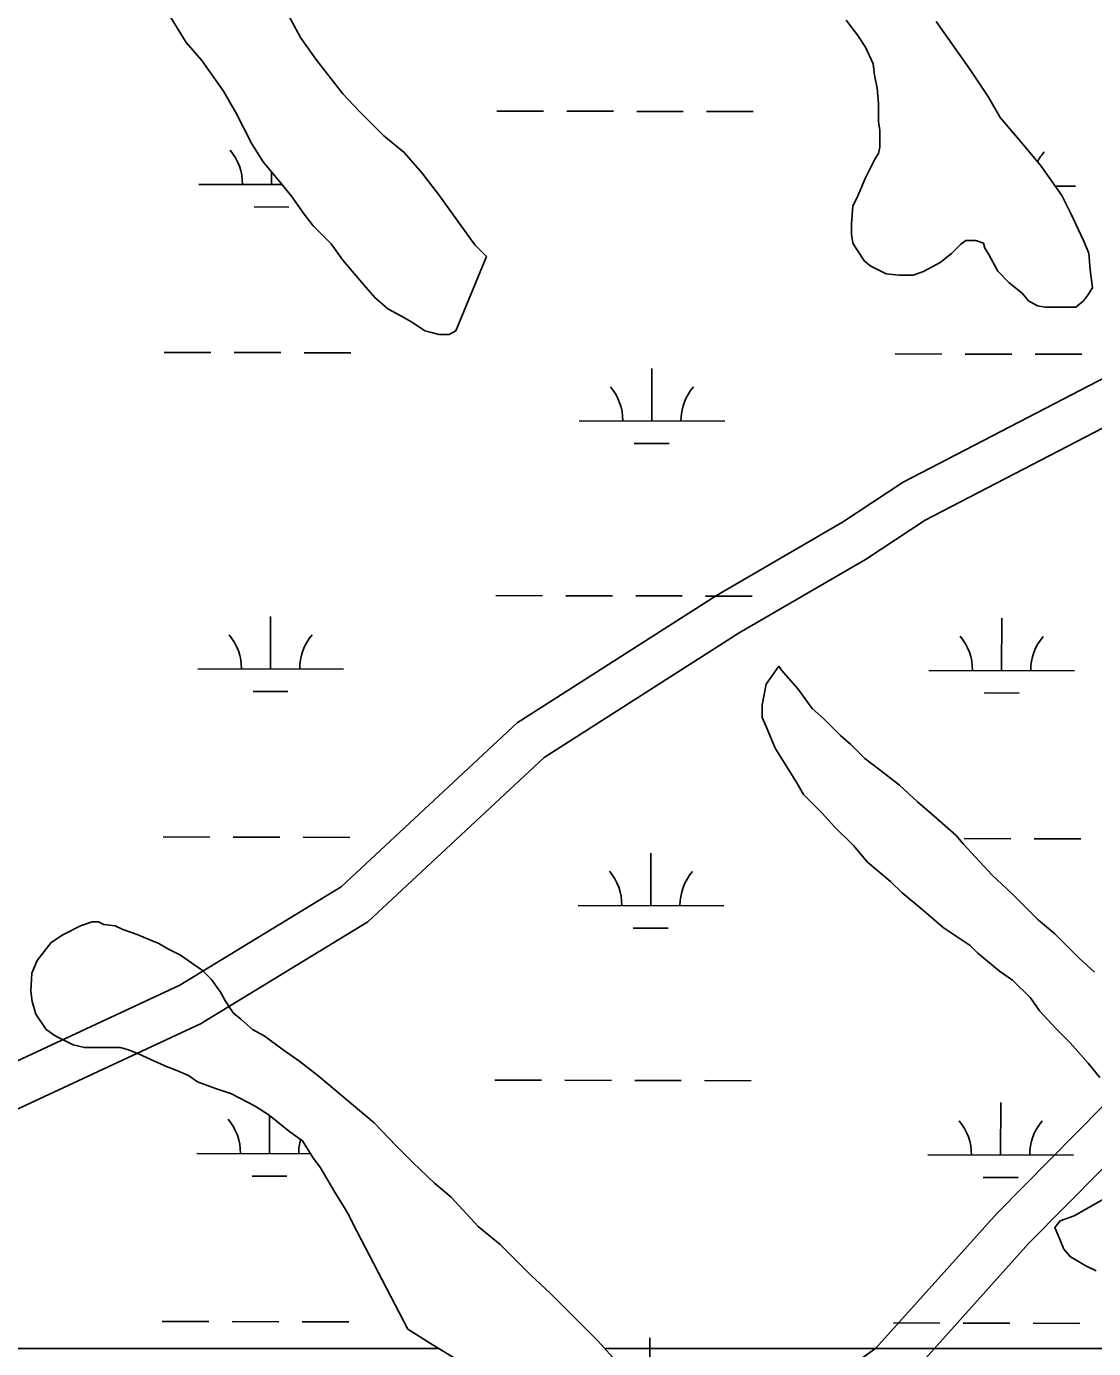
# Model space of a CAD drawing. Extents: x 3187622 to 3225504, y 800805 to 826213.
# Drawn here: x 3208173 to 3208906, y 820391 to 821298 of the extents above; entities that cross this region are included whole.
import ezdxf

# ---------------------------------------------------------------- set-up
doc = ezdxf.new("R2010")
doc.units = 0
for name, color, linetype in [('V-ROAD-CNTR', 7, 'Continuous'), ('V-SITE-VEGE', 7, 'Continuous'), ('V-WETL-SWMP', 7, 'Continuous')]:
    doc.layers.add(name, color=color, linetype=linetype)

msp = doc.modelspace()

# ---------------------------------------------------------------- linework, layer by layer
at = {"layer": 'V-ROAD-CNTR'}
for points in [[(3208973, 821096), (3208927.13, 821064.31), (3208774.83, 820985.39), (3208733.19, 820957.97), (3208646.75, 820907.7), (3208509.85, 820820.2), (3208389.14, 820707.71), (3208278.34, 820640.07), (3208142.51, 820576.94), (3207954.42, 820428.82), (3207746.46, 820299.67), (3207530.81, 820155.91), (3207211.01, 819947.18), (3207064.49, 819858.36)], [(3208990.05, 821071.32), (3208942.62, 821038.55), (3208790.03, 820959.48), (3208749, 820932.46), (3208662.38, 820882.08), (3208528.3, 820796.39), (3208407.37, 820683.69), (3208292.52, 820613.58), (3208158.32, 820551.21), (3207971.67, 820404.21), (3207762.7, 820274.44), (3207547.33, 820130.87), (3207226.99, 819921.78), (3207073.33, 819828.64), (3206915.15, 819706.45), (3206747.71, 819603.69), (3206519.84, 819447.92), (3206316.25, 819317.17), (3206097.47, 819172.09), (3205914.69, 819035.57)], [(3209308.73, 821031.8), (3209286.65, 821005.23), (3209171.9, 820860.1), (3209089.58, 820775.87), (3209087.02, 820740.58), (3209067.93, 820708.76), (3209006.52, 820665.87), (3208939.44, 820605.65), (3208911.76, 820556.84), (3208839.42, 820483.65), (3208756.21, 820390.85), (3208616.78, 820290.27), (3208511.79, 820230.5), (3208443.23, 820166.02), (3208394.68, 820127.07), (3208358.15, 820116.62), (3208322.61, 820104.61), (3208297.72, 820075.73), (3208204.65, 820004.15), (3208108.04, 819919.43), (3208096.8, 819885.96), (3208062.51, 819845.34), (3207801.59, 819629.17)], [(3209333.51, 821014.68), (3209309.96, 820986.34), (3209194.46, 820840.26), (3209118.71, 820762.75), (3209116.42, 820731.28), (3209090.37, 820687.83), (3209025.2, 820642.32), (3208963.12, 820586.6), (3208935.89, 820538.58), (3208861.27, 820463.08), (3208776.38, 820368.42), (3208633.03, 820265), (3208529.74, 820206.19), (3208462.92, 820143.36), (3208408.74, 820099.89), (3208367.08, 820087.98), (3208339.99, 820078.81), (3208318.44, 820053.81), (3208223.71, 819980.96), (3208133.91, 819902.21), (3208123.42, 819870.98), (3208083.71, 819823.95), (3207820.23, 819605.65)]]:
    msp.add_lwpolyline(points, dxfattribs=at)
at = {"layer": 'V-SITE-VEGE'}
for p, q in [((3208348.67, 821313.73), (3208361.01, 821290.86)), ((3208282.7, 821287.27), (3208270.36, 821307.5)), ((3208743.78, 821292.07), (3208735.85, 821302.62)), ((3208797.45, 821301.8), (3208821.23, 821268.38)), ((3208361.01, 821290.86), (3208371.58, 821275.91)), ((3208749.06, 821284.16), (3208743.78, 821292.07)), ((3208293.27, 821274.96), (3208282.7, 821287.27)), ((3208754.35, 821272.72), (3208749.06, 821284.16)), ((3208308.24, 821253.85), (3208293.27, 821274.96)), ((3208371.58, 821275.91), (3208390.08, 821252.17)), ((3208755.24, 821264.8), (3208754.35, 821272.72)), ((3208757.01, 821256.01), (3208755.24, 821264.8)), ((3208821.23, 821268.38), (3208833.57, 821249.91)), ((3208317.06, 821238.9), (3208308.24, 821253.85)), ((3208757.9, 821245.45), (3208757.01, 821256.01)), ((3208390.08, 821252.17), (3208401.53, 821239.86)), ((3208757.91, 821233.13), (3208757.9, 821245.45)), ((3208833.57, 821249.91), (3208841.5, 821235.84)), ((3208327.63, 821217.79), (3208317.06, 821238.9)), ((3208401.53, 821239.86), (3208418.26, 821223.15)), ((3208841.5, 821235.84), (3208857.35, 821217.38)), ((3208758.79, 821226.97), (3208757.91, 821233.13)), ((3208758.81, 821215.53), (3208758.79, 821226.97)), ((3208335.56, 821205.48), (3208327.63, 821217.79)), ((3208418.26, 821223.15), (3208432.35, 821211.73)), ((3208857.35, 821217.38), (3208869.69, 821202.43)), ((3208432.35, 821211.73), (3208444.68, 821197.66)), ((3208755.29, 821206.73), (3208757.93, 821211.13)), ((3208757.93, 821211.13), (3208758.81, 821215.53)), ((3208347.9, 821190.53), (3208335.56, 821205.48)), ((3208749.14, 821194.41), (3208755.29, 821206.73)), ((3208869.69, 821202.43), (3208883.79, 821182.2)), ((3208354.94, 821181.74), (3208347.9, 821190.53)), ((3208444.68, 821197.66), (3208456.13, 821182.71)), ((3208743.87, 821182.08), (3208749.14, 821194.41)), ((3208363.75, 821169.43), (3208354.94, 821181.74)), ((3208456.13, 821182.71), (3208480.8, 821148.41)), ((3208740.36, 821175.04), (3208743.87, 821182.08)), ((3208883.79, 821182.2), (3208889.95, 821169.89)), ((3208739.49, 821162.72), (3208740.36, 821175.04)), ((3208369.92, 821161.51), (3208363.75, 821169.43)), ((3208739.5, 821155.68), (3208739.49, 821162.72)), ((3208889.95, 821169.89), (3208898.77, 821151.42)), ((3208382.25, 821149.21), (3208369.92, 821161.51)), ((3208740.38, 821149.52), (3208739.5, 821155.68)), ((3208390.18, 821137.78), (3208382.25, 821149.21)), ((3208480.8, 821148.41), (3208488.73, 821140.5)), ((3208743.03, 821145.12), (3208740.38, 821149.52)), ((3208748.31, 821137.21), (3208743.03, 821145.12)), ((3208814.3, 821148.7), (3208808.14, 821142.54)), ((3208817.82, 821151.35), (3208814.3, 821148.7)), ((3208824.86, 821151.35), (3208817.82, 821151.35)), ((3208830.13, 821149.6), (3208824.86, 821151.35)), ((3208831.02, 821146.08), (3208830.13, 821149.6)), ((3208833.66, 821141.68), (3208831.02, 821146.08)), ((3208898.77, 821151.42), (3208902.3, 821142.62)), ((3208404.27, 821121.07), (3208390.18, 821137.78)), ((3208488.73, 821140.5), (3208467.66, 821089.45)), ((3208752.72, 821133.69), (3208748.31, 821137.21)), ((3208800.23, 821136.38), (3208788.8, 821130.2)), ((3208808.14, 821142.54), (3208800.23, 821136.38)), ((3208839.83, 821130.25), (3208833.66, 821141.68)), ((3208902.3, 821142.62), (3208903.19, 821131.18)), ((3208763.28, 821128.42), (3208752.72, 821133.69)), ((3208772.08, 821127.55), (3208763.28, 821128.42)), ((3208781.76, 821127.56), (3208772.08, 821127.55)), ((3208788.8, 821130.2), (3208781.76, 821127.56)), ((3208847.76, 821122.34), (3208839.83, 821130.25)), ((3208903.19, 821131.18), (3208904.96, 821118.86)), ((3208412.2, 821112.28), (3208404.27, 821121.07)), ((3208856.56, 821115.3), (3208847.76, 821122.34)), ((3208904.96, 821118.86), (3208901.44, 821113.58)), ((3208421, 821104.36), (3208412.2, 821112.28)), ((3208860.97, 821110.03), (3208856.56, 821115.3)), ((3208867.13, 821106.51), (3208860.97, 821110.03)), ((3208898.81, 821110.06), (3208893.53, 821105.66)), ((3208901.44, 821113.58), (3208898.81, 821110.06)), ((3208432.45, 821098.21), (3208421, 821104.36)), ((3208872.41, 821105.64), (3208867.13, 821106.51)), ((3208893.53, 821105.66), (3208872.41, 821105.64)), ((3208438.61, 821094.7), (3208432.45, 821098.21)), ((3208446.54, 821089.43), (3208438.61, 821094.7)), ((3208450.06, 821088.55), (3208446.54, 821089.43)), ((3208456.22, 821086.8), (3208450.06, 821088.55)), ((3208463.26, 821086.8), (3208456.22, 821086.8)), ((3208467.66, 821089.45), (3208463.26, 821086.8)), ((3208680.81, 820846.77), (3208689.6, 820859.1)), ((3208689.6, 820859.1), (3208691.36, 820856.46)), ((3208691.36, 820856.46), (3208702.81, 820843.27)), ((3208678.18, 820832.69), (3208680.81, 820846.77)), ((3208702.81, 820843.27), (3208712.5, 820830.08)), ((3208678.19, 820823.89), (3208678.18, 820832.69)), ((3208712.5, 820830.08), (3208720.43, 820823.05)), ((3208680.84, 820817.73), (3208678.19, 820823.89)), ((3208687.01, 820802.78), (3208680.84, 820817.73)), ((3208720.43, 820823.05), (3208731.88, 820811.61)), ((3208731.88, 820811.61), (3208738.92, 820805.46)), ((3208701.99, 820779.03), (3208687.01, 820802.78)), ((3208738.92, 820805.46), (3208748.61, 820795.79)), ((3208748.61, 820795.79), (3208760.06, 820787)), ((3208760.06, 820787), (3208772.39, 820777.33)), ((3208706.4, 820771.12), (3208701.99, 820779.03)), ((3208772.39, 820777.33), (3208784.71, 820765.9)), ((3208719.61, 820757.93), (3208706.4, 820771.12)), ((3208784.71, 820765.9), (3208796.16, 820756.24)), ((3208727.53, 820749.14), (3208719.61, 820757.93)), ((3208796.16, 820756.24), (3208811.13, 820743.05)), ((3208740.74, 820735.95), (3208727.53, 820749.14)), ((3208750.43, 820724.52), (3208740.74, 820735.95)), ((3208811.13, 820743.05), (3208816.42, 820736.89)), ((3208816.42, 820736.89), (3208835.79, 820715.79)), ((3208766.28, 820711.33), (3208750.43, 820724.52)), ((3208774.21, 820703.42), (3208766.28, 820711.33)), ((3208835.79, 820715.79), (3208849.88, 820702.61)), ((3208789.18, 820691.11), (3208774.21, 820703.42)), ((3208849.88, 820702.61), (3208867.5, 820685.02)), ((3208802.39, 820679.69), (3208789.18, 820691.11)), ((3208210.19, 820680.93), (3208218.11, 820683.58)), ((3208218.11, 820683.58), (3208222.51, 820683.58)), ((3208222.51, 820683.58), (3208226.03, 820681.82)), ((3208226.03, 820681.82), (3208233.95, 820680.95)), ((3208867.5, 820685.02), (3208878.95, 820675.35)), ((3208189.96, 820669.47), (3208197.88, 820674.76)), ((3208197.88, 820674.76), (3208210.19, 820680.93)), ((3208233.95, 820680.95), (3208239.23, 820678.32)), ((3208239.23, 820678.32), (3208248.91, 820674.81)), ((3208248.91, 820674.81), (3208257.71, 820671.29)), ((3208820.88, 820667.38), (3208802.39, 820679.69)), ((3208878.95, 820675.35), (3208895.68, 820658.65)), ((3208180.29, 820657.15), (3208189.96, 820669.47)), ((3208257.71, 820671.29), (3208263.88, 820668.66)), ((3208263.88, 820668.66), (3208270.04, 820665.15)), ((3208270.04, 820665.15), (3208278.84, 820660.75)), ((3208826.16, 820662.11), (3208820.88, 820667.38)), ((3208176.78, 820648.34), (3208180.29, 820657.15)), ((3208278.84, 820660.75), (3208293.81, 820650.21)), ((3208841.13, 820649.8), (3208826.16, 820662.11)), ((3208895.68, 820658.65), (3208906.25, 820648.98)), ((3208175.91, 820636.02), (3208176.78, 820648.34)), ((3208293.81, 820650.21), (3208299.98, 820644.05)), ((3208849.94, 820643.65), (3208841.13, 820649.8)), ((3208299.98, 820644.05), (3208306.14, 820635.26)), ((3208862.27, 820631.34), (3208849.94, 820643.65)), ((3208176.79, 820628.98), (3208175.91, 820636.02)), ((3208179.45, 820620.19), (3208176.79, 820628.98)), ((3208306.14, 820635.26), (3208309.67, 820629.1)), ((3208309.67, 820629.1), (3208314.96, 820621.19)), ((3208868.43, 820622.55), (3208862.27, 820631.34)), ((3208186.49, 820609.64), (3208179.45, 820620.19)), ((3208314.96, 820621.19), (3208320.24, 820616.79)), ((3208879.88, 820610.24), (3208868.43, 820622.55)), ((3208192.66, 820605.24), (3208186.49, 820609.64)), ((3208320.24, 820616.79), (3208328.16, 820609.76)), ((3208328.16, 820609.76), (3208336.09, 820605.36)), ((3208889.57, 820600.57), (3208879.88, 820610.24)), ((3208204.98, 820599.09), (3208192.66, 820605.24)), ((3208336.09, 820605.36), (3208349.29, 820595.7)), ((3208901.9, 820586.5), (3208889.57, 820600.57)), ((3208212.9, 820597.34), (3208204.98, 820599.09)), ((3208237.54, 820597.36), (3208212.9, 820597.34)), ((3208243.7, 820595.61), (3208237.54, 820597.36)), ((3208249.86, 820592.97), (3208243.7, 820595.61)), ((3208261.31, 820587.7), (3208249.86, 820592.97)), ((3208349.29, 820595.7), (3208360.74, 820587.79)), ((3208269.23, 820584.19), (3208261.31, 820587.7)), ((3208276.27, 820581.56), (3208269.23, 820584.19)), ((3208360.74, 820587.79), (3208373.07, 820578.12)), ((3208909.83, 820576.83), (3208901.9, 820586.5)), ((3208284.19, 820578.04), (3208276.27, 820581.56)), ((3208290.36, 820573.65), (3208284.19, 820578.04)), ((3208302.68, 820569.26), (3208290.36, 820573.65)), ((3208373.07, 820578.12), (3208411.81, 820545.6)), ((3208313.24, 820565.75), (3208302.68, 820569.26)), ((3208329.97, 820556.96), (3208313.24, 820565.75)), ((3208339.65, 820550.81), (3208329.97, 820556.96)), ((3208353.74, 820539.39), (3208339.65, 820550.81)), ((3208411.81, 820545.6), (3208426.79, 820529.77)), ((3208362.55, 820533.24), (3208353.74, 820539.39)), ((3208369.6, 820521.8), (3208362.55, 820533.24)), ((3208426.79, 820529.77), (3208438.23, 820518.34)), ((3208374.88, 820514.77), (3208369.6, 820521.8)), ((3208438.23, 820518.34), (3208453.21, 820504.27)), ((3208384.58, 820498.06), (3208374.88, 820514.77)), ((3208453.21, 820504.27), (3208464.66, 820494.6)), ((3208390.74, 820488.38), (3208384.58, 820498.06)), ((3208464.66, 820494.6), (3208483.15, 820474.38)), ((3208892.31, 820481.78), (3208912.54, 820493.23)), ((3208394.27, 820482.22), (3208390.74, 820488.38)), ((3208396.91, 820476.95), (3208394.27, 820482.22)), ((3208882.64, 820478.25), (3208892.31, 820481.78)), ((3208434.82, 820403.95), (3208396.91, 820476.95)), ((3208483.15, 820474.38), (3208498.12, 820462.08)), ((3208879.12, 820473.85), (3208882.64, 820478.25)), ((3208882.65, 820465.05), (3208879.12, 820473.85)), ((3208885.29, 820458.9), (3208882.65, 820465.05)), ((3208498.12, 820462.08), (3208519.26, 820440.98)), ((3208889.7, 820453.62), (3208885.29, 820458.9)), ((3208900.26, 820447.47), (3208889.7, 820453.62)), ((3208907.31, 820443.95), (3208900.26, 820447.47)), ((3208519.26, 820440.98), (3208532.46, 820428.67)), ((3208532.46, 820428.67), (3208565.05, 820396.14)), ((3208451.54, 820393.4), (3208434.82, 820403.95)), ((3208456.1, 820390.63), (3208451.54, 820393.4)), ((3208565.05, 820396.14), (3208570.04, 820390.63)), ((3208128.51, 820390.63), (3208456.1, 820390.63)), ((3208570.04, 820390.63), (3209070.37, 820390.63))]:
    msp.add_line(p, q, dxfattribs=at)
at = {"layer": 'V-WETL-SWMP'}
for p, q in [((3208495.93, 821240.26), (3208527.93, 821240.19)), ((3208543.93, 821240.16), (3208575.93, 821240.1)), ((3208591.93, 821240.06), (3208623.93, 821240)), ((3208639.93, 821239.97), (3208671.93, 821239.9)), ((3208291.23, 821189.93), (3208348.47, 821189.82)), ((3208341.23, 821189.83), (3208341.25, 821198.59)), ((3208879.23, 821188.74), (3208893.14, 821188.71)), ((3208329.2, 821174.43), (3208353.2, 821174.38)), ((3208267.59, 821074.55), (3208299.59, 821074.48)), ((3208315.59, 821074.45), (3208347.59, 821074.39)), ((3208363.59, 821074.35), (3208395.59, 821074.29)), ((3208769.5, 821073.53), (3208801.5, 821073.46)), ((3208817.5, 821073.43), (3208849.5, 821073.36)), ((3208865.5, 821073.33), (3208897.5, 821073.27)), ((3208602.34, 821027.44), (3208602.41, 821063.44)), ((3208552.34, 821027.54), (3208652.34, 821027.34)), ((3208590.31, 821012.03), (3208614.31, 821011.98)), ((3208495.25, 820907.58), (3208527.25, 820907.52)), ((3208543.25, 820907.49), (3208575.25, 820907.42)), ((3208591.25, 820907.39), (3208623.25, 820907.32)), ((3208639.25, 820907.29), (3208671.25, 820907.23)), ((3208340.55, 820857.16), (3208340.63, 820893.16)), ((3208842.46, 820856.14), (3208842.53, 820892.14)), ((3208290.55, 820857.26), (3208390.55, 820857.06)), ((3208792.46, 820856.24), (3208892.46, 820856.03)), ((3208328.52, 820841.75), (3208352.52, 820841.7)), ((3208830.43, 820840.73), (3208854.43, 820840.68)), ((3208266.91, 820741.88), (3208298.91, 820741.81)), ((3208314.91, 820741.78), (3208346.91, 820741.71)), ((3208362.91, 820741.68), (3208394.91, 820741.61)), ((3208816.82, 820740.76), (3208848.82, 820740.69)), ((3208864.82, 820740.66), (3208896.82, 820740.59)), ((3208601.66, 820694.76), (3208601.73, 820730.76)), ((3208551.66, 820694.87), (3208651.66, 820694.66)), ((3208589.63, 820679.36), (3208613.63, 820679.31)), ((3208494.57, 820574.91), (3208526.57, 820574.85)), ((3208542.57, 820574.81), (3208574.57, 820574.75)), ((3208590.57, 820574.72), (3208622.57, 820574.65)), ((3208638.57, 820574.62), (3208670.57, 820574.55)), ((3208841.78, 820523.46), (3208841.86, 820559.46)), ((3208339.88, 820524.48), (3208339.93, 820550.59)), ((3208289.88, 820524.59), (3208367.98, 820524.43)), ((3208791.78, 820523.56), (3208891.78, 820523.36)), ((3208327.85, 820509.08), (3208351.85, 820509.03)), ((3208829.75, 820508.05), (3208853.75, 820508.01)), ((3208266.23, 820409.2), (3208298.23, 820409.14)), ((3208314.23, 820409.1), (3208346.23, 820409.04)), ((3208362.23, 820409.01), (3208394.23, 820408.94)), ((3208768.14, 820408.18), (3208800.14, 820408.11)), ((3208816.14, 820408.08), (3208848.14, 820408.02)), ((3208864.14, 820407.98), (3208896.14, 820407.92)), ((3208600.98, 820362.09), (3208601.06, 820398.09))]:
    msp.add_line(p, q, dxfattribs=at)
for points in [[(3208488.73, 821140.5), (3208480.8, 821148.41), (3208456.13, 821182.71), (3208444.68, 821197.66), (3208432.35, 821211.73), (3208418.26, 821223.15), (3208401.53, 821239.86), (3208390.08, 821252.17), (3208371.58, 821275.91), (3208361.01, 821290.86), (3208348.67, 821313.73), (3208336.34, 821328.67), (3208317.83, 821355.94), (3208302.86, 821375.28), (3208282.59, 821403.42), (3208270.26, 821421.89), (3208257.04, 821443), (3208250.87, 821452.67), (3208245.59, 821461.46), (3208242.06, 821469.38)], [(3208270.36, 821307.5), (3208282.7, 821287.27), (3208293.27, 821274.96), (3208308.24, 821253.85), (3208317.06, 821238.9), (3208327.63, 821217.79), (3208335.56, 821205.48), (3208347.9, 821190.53), (3208354.94, 821181.74), (3208363.75, 821169.43), (3208369.92, 821161.52), (3208382.25, 821149.21), (3208390.18, 821137.78), (3208404.27, 821121.07), (3208412.2, 821112.28), (3208421, 821104.36), (3208432.45, 821098.21), (3208438.61, 821094.7), (3208446.54, 821089.43), (3208450.06, 821088.55), (3208456.22, 821086.8), (3208463.26, 821086.8), (3208467.66, 821089.45), (3208488.73, 821140.5)], [(3208735.85, 821302.62), (3208743.78, 821292.07), (3208749.06, 821284.16), (3208754.35, 821272.72), (3208755.24, 821264.8), (3208757.01, 821256.01), (3208757.9, 821245.45), (3208757.91, 821233.13), (3208758.79, 821226.97), (3208758.8, 821215.53), (3208757.93, 821211.13), (3208755.29, 821206.73), (3208749.14, 821194.4), (3208743.87, 821182.08), (3208740.36, 821175.04), (3208739.49, 821162.72), (3208739.5, 821155.68), (3208740.38, 821149.52), (3208743.03, 821145.12), (3208748.31, 821137.21), (3208752.72, 821133.69), (3208763.28, 821128.42), (3208772.08, 821127.55), (3208781.76, 821127.56), (3208788.8, 821130.2), (3208800.23, 821136.37), (3208808.14, 821142.54), (3208814.3, 821148.7), (3208817.82, 821151.35), (3208824.85, 821151.35), (3208830.14, 821149.6), (3208831.02, 821146.08), (3208833.66, 821141.68), (3208839.83, 821130.25), (3208847.76, 821122.33), (3208856.56, 821115.3), (3208860.97, 821110.03), (3208867.13, 821106.51), (3208872.41, 821105.64), (3208893.53, 821105.66), (3208898.81, 821110.06), (3208901.44, 821113.58), (3208904.96, 821118.86), (3208903.19, 821131.18), (3208902.3, 821142.62), (3208898.77, 821151.42), (3208889.95, 821169.89), (3208883.78, 821182.2), (3208869.69, 821202.43), (3208857.35, 821217.38), (3208841.5, 821235.84), (3208833.57, 821249.91), (3208821.23, 821268.38), (3208797.45, 821301.8)], [(3208867.5, 820685.02), (3208849.89, 820702.61), (3208835.79, 820715.79), (3208816.42, 820736.9), (3208811.13, 820743.05), (3208796.16, 820756.24), (3208784.71, 820765.91), (3208772.39, 820777.33), (3208760.06, 820787), (3208748.61, 820795.79), (3208738.92, 820805.46), (3208731.88, 820811.62), (3208720.43, 820823.05), (3208712.5, 820830.08), (3208702.81, 820843.27), (3208691.36, 820856.46), (3208689.6, 820859.1), (3208680.81, 820846.77), (3208678.18, 820832.69), (3208678.19, 820823.89), (3208680.84, 820817.73), (3208687.01, 820802.78), (3208701.99, 820779.03), (3208706.4, 820771.12), (3208719.61, 820757.93), (3208727.53, 820749.14), (3208740.74, 820735.95), (3208750.43, 820724.52), (3208766.28, 820711.33), (3208774.21, 820703.42), (3208789.18, 820691.11), (3208802.39, 820679.69), (3208820.88, 820667.38), (3208826.16, 820662.11), (3208841.13, 820649.8), (3208849.94, 820643.65), (3208862.27, 820631.34), (3208868.43, 820622.55), (3208879.88, 820610.24), (3208889.57, 820600.57), (3208901.9, 820586.5), (3208909.83, 820576.83)], [(3208581.79, 820377.68), (3208565.05, 820396.14), (3208532.47, 820428.67), (3208519.26, 820440.98), (3208498.12, 820462.08), (3208483.15, 820474.38), (3208464.65, 820494.61), (3208453.21, 820504.28), (3208438.23, 820518.34), (3208426.79, 820529.77), (3208411.81, 820545.6), (3208373.07, 820578.12), (3208360.74, 820587.79), (3208349.29, 820595.7), (3208336.09, 820605.37), (3208328.16, 820609.76), (3208320.24, 820616.79), (3208314.95, 820621.19), (3208309.67, 820629.1), (3208306.14, 820635.26), (3208299.98, 820644.05), (3208293.81, 820650.21), (3208278.84, 820660.75), (3208270.04, 820665.14), (3208263.88, 820668.66), (3208257.71, 820671.29), (3208248.91, 820674.81), (3208239.23, 820678.32), (3208233.95, 820680.95), (3208226.03, 820681.82), (3208222.51, 820683.58), (3208218.11, 820683.58), (3208210.19, 820680.93), (3208197.88, 820674.76), (3208189.96, 820669.47), (3208180.29, 820657.15), (3208176.78, 820648.34), (3208175.91, 820636.02), (3208176.8, 820628.98), (3208179.45, 820620.19), (3208186.49, 820609.64), (3208192.66, 820605.24), (3208204.98, 820599.09), (3208212.9, 820597.34), (3208237.54, 820597.36), (3208243.7, 820595.61), (3208249.86, 820592.97), (3208261.31, 820587.7), (3208269.23, 820584.19), (3208276.27, 820581.56), (3208284.19, 820578.04), (3208290.36, 820573.65), (3208302.68, 820569.26), (3208313.24, 820565.75), (3208329.97, 820556.96), (3208339.65, 820550.81), (3208353.74, 820539.39), (3208362.55, 820533.23), (3208369.6, 820521.8), (3208374.88, 820514.77), (3208384.58, 820498.06), (3208390.74, 820488.38), (3208394.27, 820482.22), (3208396.91, 820476.95), (3208434.81, 820403.95), (3208451.54, 820393.4), (3208487.64, 820371.44)], [(3208906.25, 820648.98), (3208895.68, 820658.65), (3208878.95, 820675.35), (3208867.5, 820685.02)], [(3208912.54, 820493.24), (3208892.31, 820481.78), (3208882.64, 820478.25), (3208879.12, 820473.85), (3208882.65, 820465.05), (3208885.29, 820458.9), (3208889.7, 820453.62), (3208900.26, 820447.47), (3208907.31, 820443.96)]]:
    msp.add_lwpolyline(points, dxfattribs=at)
for centre, start, end in [((3208285.99, 821190.42), 359.11148, 40.65514), ((3208898.38, 821189.17), 139.11148, 152.39445), ((3208547.1, 821028.03), 359.11148, 40.65514), ((3208657.58, 821027.8), 139.11148, 180.65514), ((3208285.31, 820857.75), 359.11148, 40.65514), ((3208395.8, 820857.52), 139.11148, 180.65514), ((3208787.22, 820856.72), 359.11148, 40.65514), ((3208897.71, 820856.5), 139.11148, 180.65514), ((3208546.42, 820695.35), 359.11148, 40.65514), ((3208656.9, 820695.13), 139.11148, 180.65514), ((3208284.63, 820525.07), 359.11148, 40.65514), ((3208786.54, 820524.05), 359.11148, 40.65514), ((3208897.03, 820523.82), 139.11148, 180.65514), ((3208395.12, 820524.85), 164.58343, 180.65514)]:
    msp.add_arc(centre, 35.25, start, end, dxfattribs=at)

doc.saveas('drawing.dxf')
